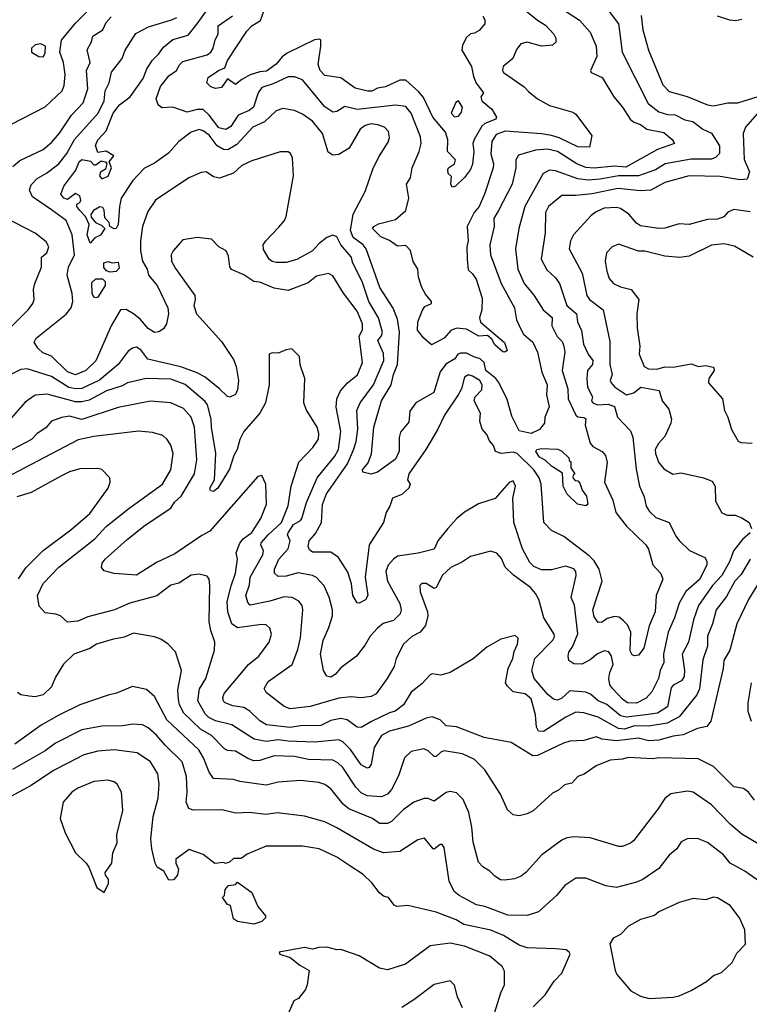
# Model space of a CAD drawing. Extents: x 1793424 to 1900092, y 321114 to 470632.
# Tile 262 of 292: x 1852409 to 1856012, y 456348 to 461206. Entities that reach past the tile are written whole.
import ezdxf

# ---------------------------------------------------------------- set-up
doc = ezdxf.new("R2010")
doc.units = 0

msp = doc.modelspace()

# ---------------------------------------------------------------- linework, layer by layer
at = {"layer": '0CON05XD'}
for points in [[(1854804.6, 461334.6), (1854965, 461202.9), (1855005, 461179.2), (1855046, 461135), (1855056, 461115), (1855056.2, 461095), (1855039.3, 461080.7), (1854985, 461076), (1854915, 461094.2), (1854882.7, 461087.3), (1854861.7, 461058.3), (1854843.8, 461015), (1854796.7, 460975), (1854793.3, 460955), (1854797.5, 460945), (1854900, 460875), (1854920.8, 460850.8), (1854966.1, 460816.1), (1855025, 460783.1), (1855139.7, 460749.7), (1855155, 460740), (1855178, 460708), (1855233.3, 460635), (1855222.5, 460577.5), (1855165, 460579.2), (1855072.9, 460622.9), (1855035, 460634.1), (1854985, 460643.1), (1854805.3, 460655.3), (1854761.1, 460638.9), (1854739.4, 460605), (1854735.6, 460544.4), (1854747.7, 460495), (1854746.4, 460475), (1854704.4, 460345), (1854677.1, 460285), (1854653.1, 460255), (1854617.5, 460185), (1854622.9, 460115), (1854616.9, 460085), (1854618, 460025), (1854622.5, 459972.5), (1854645, 459952), (1854662.2, 459925), (1854692.7, 459832.7), (1854690, 459775), (1854678.9, 459735), (1854683.5, 459713.5), (1854802.9, 459612.9), (1854815.8, 459574.2), (1854805, 459566), (1854795, 459568), (1854755, 459602.5), (1854739.6, 459629.6), (1854718.5, 459648.5), (1854676.7, 459645), (1854615, 459678.8), (1854566.1, 459683.9), (1854538.3, 459671.7), (1854504, 459635), (1854441.7, 459601.7), (1854404.6, 459634.6), (1854373.6, 459673.6), (1854375.4, 459715), (1854396.9, 459773.1), (1854409.5, 459790.5), (1854442, 459805), (1854442.9, 459815), (1854412, 459852), (1854394.4, 459885), (1854377.5, 459935), (1854374, 459975), (1854352.3, 460012.3), (1854337.7, 460067.7), (1854315, 460092.5), (1854275, 460088.8), (1854235, 460115.7), (1854191.2, 460135), (1854151.2, 460175), (1854156.7, 460185), (1854181.2, 460198.8), (1854265, 460220), (1854316.2, 460265), (1854330, 460325), (1854319.2, 460395), (1854338, 460425), (1854346.9, 460475), (1854381.9, 460555), (1854390.6, 460595), (1854388, 460628), (1854341.9, 460745), (1854315, 460778), (1854265, 460784.3), (1854075, 460762.1), (1854015, 460777.1), (1853975, 460752.9), (1853955, 460748.9), (1853916, 460776), (1853805, 460909.2), (1853765, 460924), (1853735, 460924), (1853660.8, 460889.2), (1853605, 460871.1), (1853586.7, 460845), (1853563.1, 460775), (1853541.9, 460758.1), (1853488.1, 460735), (1853451.2, 460678.8), (1853426.2, 460663.8), (1853392.8, 460672.8), (1853345, 460735.5), (1853315, 460763.5), (1853285, 460763.5), (1853235, 460749.2), (1853165, 460773.8), (1853110.7, 460770.7), (1853093.1, 460785), (1853082.2, 460815), (1853103.9, 460876.1), (1853145, 460928.1), (1853182.2, 460955), (1853197.3, 460982.7), (1853215, 461000), (1853335, 461032.5), (1853353.1, 461045), (1853364.6, 461065.4), (1853373.5, 461106.5), (1853389.4, 461135), (1853388.6, 461175), (1853460, 461225)], [(1851925, 459930), (1851965, 459933.3), (1851995, 459943.3), (1852026.7, 459965), (1852089.2, 460045), (1852097.5, 460075), (1852100, 460125), (1852115.8, 460165), (1852137.3, 460352.7), (1852152.5, 460405), (1852205, 460520), (1852245.7, 460584.3), (1852288.8, 460635), (1852365, 460688.8), (1852535, 460776), (1852618.6, 460855), (1852628.3, 460881.7), (1852633.6, 460935), (1852625.6, 460995), (1852607.1, 461045), (1852614.6, 461105), (1852685, 461188.5), (1852792, 461298)], [(1855075, 461268), (1855173.4, 461203.4), (1855226, 461145), (1855255.6, 461075.6), (1855258.6, 461025), (1855227.5, 460955), (1855230, 460945), (1855285, 460920), (1855342.5, 460825), (1855385.8, 460775), (1855422.5, 460715), (1855440.8, 460700.8), (1855475, 460688.9), (1855505.5, 460665.5), (1855589.3, 460649.3), (1855631.2, 460615), (1855642.5, 460595), (1855558.8, 460565), (1855401.8, 460478.2), (1855345, 460482.8), (1855245, 460473.3), (1855205, 460476.1), (1855159.4, 460495), (1855065, 460555.5), (1855015, 460567.7), (1854955, 460561.8), (1854872.3, 460537.7), (1854858, 460515), (1854858.6, 460475), (1854840, 460395), (1854773.5, 460265), (1854750.5, 460225), (1854751.9, 460185), (1854729.4, 460095), (1854732.9, 460045), (1854786.4, 459905), (1854851.4, 459785), (1854862.5, 459725), (1854884.4, 459675), (1854895.8, 459655), (1854941.8, 459615), (1854966.2, 459566.2), (1854986.4, 459466.4), (1855012.9, 459405), (1855009.6, 459355), (1855023.4, 459296.6), (1855001.2, 459245), (1855000.8, 459215), (1854975.4, 459184.6), (1854934.2, 459164.2), (1854875, 459178.1), (1854839.3, 459249.3), (1854815, 459332.5), (1854775.3, 459415.3), (1854760, 459435), (1854710.6, 459475), (1854702.5, 459515), (1854681.9, 459531.9), (1854652, 459542), (1854615, 459560), (1854585, 459560.6), (1854572.5, 459555), (1854557.6, 459532.4), (1854513.3, 459506.7), (1854485, 459468.8), (1854454, 459366), (1854365, 459316.4), (1854335.7, 459275), (1854330.3, 459219.7), (1854288.7, 459171.3), (1854281.9, 459145), (1854282.1, 459077.9), (1854265, 459038), (1854175, 458973.8), (1854145, 458963.8), (1854103.8, 458973.8), (1854101.2, 458985), (1854129.6, 459020.4), (1854146.5, 459063.5), (1854157.1, 459195), (1854195.5, 459325), (1854243.5, 459405), (1854254.6, 459455), (1854274.5, 459504.5), (1854284.6, 459665), (1854275, 459728.8), (1854252.2, 459782.2), (1854187.5, 459885), (1854119.5, 460075), (1854105.3, 460095.3), (1854055, 460130.5), (1854042.9, 460165), (1854055, 460246.2), (1854115, 460357.5), (1854152.1, 460467.9), (1854181.5, 460528.5), (1854227.9, 460602.1), (1854234, 460625), (1854230, 460655), (1854210, 460675), (1854177.8, 460687.8), (1854145, 460691.5), (1854115, 460684.4), (1854090.6, 460665), (1854035, 460572.5), (1853985, 460540), (1853955, 460536.7), (1853931.7, 460551.7), (1853904.2, 460645), (1853854.2, 460705), (1853805, 460739.2), (1853765, 460757.5), (1853708.3, 460768.3), (1853675, 460756), (1853617.8, 460702.2), (1853560, 460675), (1853480.7, 460589.3), (1853436.2, 460563.8), (1853415, 460565.5), (1853383.6, 460583.6), (1853345, 460635.6), (1853315, 460658.1), (1853295, 460664.3), (1853255, 460651.4), (1853195, 460604.2), (1853143.4, 460546.6), (1853075, 460498.8), (1853025, 460473.8), (1852967.2, 460412.8), (1852910, 460325), (1852900.8, 460285), (1852895.4, 460194.6), (1852885, 460175.8), (1852875, 460174.5), (1852853.3, 460185), (1852850, 460205), (1852828.3, 460228.3), (1852826, 460266), (1852819.3, 460279.3), (1852805, 460283.3), (1852773.3, 460265), (1852760, 460245), (1852761.2, 460231.2), (1852782.5, 460205), (1852815, 460190), (1852828.8, 460175), (1852807, 460143), (1852779.7, 460130.3), (1852757, 460103), (1852741.5, 460145), (1852751.2, 460195), (1852734.1, 460234.1), (1852705, 460264.2), (1852690, 460285), (1852690, 460295), (1852705, 460303.8), (1852710, 460315), (1852705, 460336.7), (1852685, 460348), (1852645, 460318.8), (1852626.7, 460325), (1852612.5, 460345), (1852626.2, 460385), (1852686.5, 460463.5), (1852702.9, 460505), (1852715, 460516), (1852757.7, 460507.7), (1852775, 460490), (1852785, 460490), (1852811.2, 460508.8), (1852832.5, 460505), (1852838.8, 460495), (1852831.7, 460468.3), (1852807, 460453), (1852802.5, 460435), (1852815, 460420), (1852845.4, 460434.6), (1852862.5, 460475), (1852850, 460505), (1852873.3, 460535), (1852835, 460556.7), (1852795, 460550), (1852783.8, 460585), (1852795, 460613.3), (1852835, 460656.7), (1852870.4, 460745), (1852901.1, 460785), (1852954.3, 460825), (1853018.1, 460915), (1853036.4, 460963.6), (1853063.7, 461006.3), (1853094.5, 461035.5), (1853119.4, 461070.6), (1853165, 461107.8), (1853240.5, 461129.5), (1853284.7, 461185.3), (1853335, 461254)], [(1854695, 461223.3), (1854706.2, 461205), (1854706, 461185), (1854677, 461153), (1854655, 461138.8), (1854635, 461136.2), (1854615, 461118.8), (1854595, 461080), (1854591.9, 461055), (1854640, 460975), (1854649.1, 460925), (1854663.1, 460893.1), (1854698.8, 460845), (1854686, 460825), (1854690, 460805), (1854740.8, 460765), (1854763.8, 460725), (1854760, 460715), (1854706.3, 460693.7), (1854690.1, 460679.9), (1854652.5, 460615), (1854646.9, 460595), (1854651.4, 460555), (1854645, 460492.5), (1854635, 460466.7), (1854605, 460427.5), (1854560, 460385), (1854545, 460380), (1854537.5, 460395), (1854541.7, 460431.7), (1854525, 460447.5), (1854522, 460465), (1854526.7, 460475), (1854556, 460495), (1854560.8, 460515), (1854521.2, 460555), (1854523, 460613), (1854511.7, 460651.7), (1854448.8, 460725), (1854402.4, 460822.4), (1854379.8, 460849.8), (1854315, 460907.1), (1854285, 460907.1), (1854215, 460874.4), (1854175, 460867.5), (1854146.8, 460853.2), (1854127, 460853), (1854065, 460868.5), (1853995, 460918.6), (1853915, 460930), (1853893.1, 460955), (1853883.3, 460985), (1853895.8, 461075.8), (1853896.2, 461105), (1853890, 461110), (1853865, 461105.8), (1853728.8, 461041.2), (1853705, 461023.1), (1853675, 460985.6), (1853628.1, 460951.9), (1853595, 460949.1), (1853546.1, 460933.9), (1853505, 460911.4), (1853475, 460886.2), (1853435, 460913.8), (1853405, 460871.2), (1853375, 460866), (1853352.5, 460875), (1853333.3, 460895), (1853339.3, 460920.7), (1853390, 460955), (1853421.7, 460968.3), (1853435.6, 461005), (1853530.9, 461149.1), (1853554.7, 461175.3), (1853598.2, 461201.8), (1853615, 461247.1)], [(1855308.8, 461258.8), (1855365, 461186.2), (1855370.9, 461149.1), (1855384.4, 461045), (1855512.1, 460792.1), (1855565, 460751.9), (1855608.1, 460738.1), (1855645.9, 460735.9), (1855692.4, 460712.4), (1855733.3, 460703.3), (1855782, 460665), (1855825, 460645.6), (1855865, 460583.3), (1855863.6, 460546.4), (1855845, 460525.7), (1855825, 460518.2), (1855725, 460517.2), (1855595.8, 460494.2), (1855547.5, 460465), (1855465, 460434.7), (1855365, 460435.8), (1855275, 460418.4), (1855215, 460414.1), (1855165, 460420.4), (1855055, 460459.5), (1855025, 460463.1), (1854993.8, 460446.2), (1854902.5, 460285), (1854873.1, 460175), (1854857.5, 460075), (1854868.1, 459975), (1854900, 459905), (1854947.2, 459847.2), (1854993.1, 459775), (1855037.2, 459737.2), (1855035.6, 459695), (1855062.9, 459642.9), (1855087.4, 459617.4), (1855096.2, 459595), (1855100, 459565), (1855086.9, 459475), (1855115.5, 459385), (1855116.9, 459335), (1855154.7, 459254.7), (1855165, 459246.7), (1855195, 459244), (1855205, 459236.7), (1855200.8, 459205), (1855226.1, 459116.1), (1855239.5, 459099.5), (1855285, 459076.2), (1855300.8, 459055), (1855309.5, 459020.5), (1855295.7, 458925), (1855337.1, 458835), (1855353.1, 458775), (1855405, 458707.5), (1855500.8, 458615), (1855513.2, 458593.2), (1855535.7, 458515.7), (1855575, 458473.3), (1855584, 458445), (1855551.4, 458365), (1855546.9, 458285), (1855517.1, 458215), (1855490.8, 458105), (1855465, 458070), (1855445, 458066.7), (1855432.3, 458072.3), (1855422.7, 458092.7), (1855425.7, 458185), (1855409.7, 458219.7), (1855390.9, 458240.9), (1855368.1, 458258.1), (1855345, 458262), (1855308.8, 458251.2), (1855285, 458234), (1855265, 458232), (1855245, 458260), (1855239.4, 458295), (1855285.5, 458435), (1855270.4, 458495), (1855245.9, 458535.9), (1855220.7, 458560.7), (1855095, 458655.6), (1855035, 458686.2), (1854996.2, 458725), (1854984.4, 458914.4), (1854973.5, 458945), (1854947.5, 458985), (1854865, 459066.2), (1854845, 459072.7), (1854786.4, 459066.4), (1854757.5, 459075), (1854748.1, 459105), (1854727.8, 459127.8), (1854715, 459159.5), (1854692.1, 459185), (1854680.5, 459225), (1854683.8, 459263.8), (1854652.5, 459325), (1854657.5, 459345), (1854690.6, 459379.4), (1854691.8, 459405), (1854681.1, 459425), (1854645, 459446.7), (1854625, 459453.8), (1854605, 459442.5), (1854590, 459385), (1854574.2, 459355.8), (1854506.7, 459255), (1854473.8, 459185), (1854413.8, 459085), (1854330, 458965), (1854323.3, 458935), (1854336.2, 458915), (1854330.8, 458895), (1854296.2, 458863.8), (1854248.8, 458845), (1854236.2, 458805), (1854218.8, 458775), (1854205.6, 458724.4), (1854134.5, 458615.5), (1854114.2, 458455), (1854127.5, 458365), (1854115.5, 458344.5), (1854085, 458328), (1854075, 458328.8), (1854054.4, 458365), (1854047.7, 458422.3), (1854029.8, 458479.8), (1853982.1, 458552.1), (1853945, 458578.1), (1853855, 458579.2), (1853839.7, 458589.7), (1853833, 458607), (1853837.5, 458635), (1853869.7, 458670.3), (1853898.6, 458725), (1853904.5, 458814.5), (1853922.9, 458867.1), (1854027.1, 459015), (1854056.5, 459083.5), (1854070.8, 459125), (1854079.2, 459185), (1854072.7, 459277.3), (1854089.4, 459315), (1854155.8, 459404.3), (1854206.2, 459525), (1854205, 459558.8), (1854176.9, 459623.1), (1854194.6, 459645.4), (1854200, 459665), (1854180, 459735), (1854132.1, 459815), (1854099.1, 459915), (1854054, 460004), (1854045, 460036), (1853994.4, 460095), (1853974, 460135), (1853955, 460142.9), (1853925, 460130.8), (1853887.8, 460102.2), (1853855, 460065.8), (1853776.6, 460023.4), (1853725, 460007.5), (1853675, 460007.5), (1853655, 460012.5), (1853640, 460025), (1853612.3, 460072.3), (1853611.2, 460095), (1853623.3, 460115), (1853688, 460182)], [(1852375, 460482), (1852409.1, 460510.9), (1852524.4, 460565.6), (1852565, 460600), (1852604.6, 460645.4), (1852664.7, 460735.3), (1852722.9, 460795), (1852744.5, 460865), (1852738.1, 460955), (1852756.7, 460995), (1852742.3, 461057.7), (1852763.9, 461096.1), (1852770, 461125), (1852820, 461155), (1852835, 461191.2), (1852860.3, 461219.7)], [(1853688, 460182), (1853715.6, 460215), (1853724.4, 460235), (1853761.4, 460435), (1853756.2, 460525), (1853746.4, 460546.4), (1853735, 460553.3), (1853695, 460553.3), (1853555, 460510), (1853505, 460486), (1853465, 460448.8), (1853395, 460423.3), (1853365, 460430), (1853330, 460455), (1853305, 460451.2), (1853243.3, 460425), (1853080, 460315), (1853041.1, 460258.9), (1853014.4, 460185), (1853004.4, 460115), (1853005.5, 460065), (1853015.6, 460015), (1853037.5, 459975), (1853045.5, 459945), (1853087.5, 459895), (1853140.6, 459785), (1853142.9, 459755), (1853134.4, 459705.6), (1853119.4, 459680.6), (1853095, 459665.8), (1853075, 459662.9), (1853042.8, 459682.8), (1853005, 459727.3), (1852971.4, 459755), (1852935, 459775.7), (1852906.7, 459775), (1852860, 459695), (1852785, 459522), (1852734.7, 459475.3), (1852685, 459453.8), (1852645, 459469.1), (1852565, 459545.8), (1852523, 459563), (1852497.5, 459585), (1852480, 459615), (1852490.8, 459635), (1852637.6, 459752.4), (1852663.3, 459785), (1852671.1, 459815), (1852667.5, 459855), (1852642.7, 459945), (1852648.9, 459985), (1852678.5, 460045), (1852668.5, 460145), (1852638.6, 460215), (1852565, 460267.9), (1852471.4, 460331.4), (1852457.1, 460365), (1852465, 460391.2), (1852495, 460422.9), (1852541.7, 460448.3), (1852602.2, 460495), (1852641.5, 460545), (1852679.1, 460615), (1852796.8, 460745), (1852826.5, 460805), (1852831.5, 460855), (1852850.5, 460895), (1852862.8, 460947.2), (1852914, 461015), (1852930, 461055), (1852981.7, 461138.3), (1853045, 461171.1), (1853158.8, 461205), (1853185, 461217.1)], [(1855477, 461227), (1855485.7, 461155), (1855505.7, 461085), (1855512.9, 461055), (1855583.7, 460883.7), (1855615, 460851.9), (1855705, 460827.1), (1855805, 460785.8), (1855835, 460781.4), (1855905, 460796), (1855955, 460796.2), (1856055, 460826.2)], [(1855975, 461206.7), (1855945, 461200), (1855915, 461203.3), (1855855, 461222.5)], [(1852525, 461023.3), (1852535, 461040), (1852536.2, 461075), (1852513, 461087), (1852485, 461082.5), (1852467.5, 461065), (1852467.5, 461045), (1852503.6, 461023.6), (1852525, 461023.3)], [(1854555, 460727.1), (1854575, 460729.2), (1854589.8, 460750.2), (1854595.6, 460775), (1854575, 460806.2), (1854562.6, 460797.4), (1854540, 460745), (1854555, 460727.1)], [(1856062.5, 460755), (1855993.3, 460675), (1855981.2, 460645), (1855986.4, 460516.4), (1856012, 460455), (1856000.7, 460419.3), (1855964.1, 460415.9), (1855867.4, 460432.6), (1855714.4, 460435.6), (1855595, 460401.9), (1855524.5, 460365.5), (1855475, 460361.5), (1855362.7, 460372.7), (1855235, 460346.2), (1855155, 460338.2), (1855085, 460339.2), (1855020, 460285), (1855004.4, 460255), (1855003.1, 460155), (1854984.3, 460025), (1855012.1, 459972.1), (1855055, 459932), (1855074.3, 459905), (1855110, 459795), (1855157.5, 459755), (1855162.9, 459715), (1855183, 459673), (1855193.5, 459605), (1855215.6, 459555), (1855238, 459525), (1855237.3, 459505), (1855212.2, 459475), (1855209.5, 459435), (1855212.2, 459392.2), (1855236.7, 459345), (1855232, 459325), (1855238, 459315), (1855262.5, 459305), (1855315, 459309.4), (1855345, 459297.5), (1855360.8, 459245), (1855425, 459176.7), (1855437, 459147), (1855452.3, 458987.7), (1855469.2, 458905), (1855492.1, 458852.1), (1855502.9, 458805), (1855518.7, 458778.7), (1855550.5, 458750.5), (1855615.5, 458725.5), (1855647.9, 458657.9), (1855665, 458636.2), (1855716.8, 458586.8), (1855792.5, 458552.5), (1855802.5, 458535), (1855801.9, 458515), (1855765, 458444.2), (1855697.3, 458385), (1855665, 458328), (1855642.9, 458255), (1855611.4, 458185), (1855587.3, 458075), (1855589.5, 458035), (1855571.5, 457995), (1855562.7, 457955), (1855529.5, 457890.5), (1855501.4, 457858.6), (1855455, 457834.6), (1855410, 457835), (1855385, 457852.9), (1855337.1, 457905), (1855322.5, 457925), (1855318.6, 457955), (1855322.5, 457985), (1855338.6, 458025), (1855330.9, 458065), (1855317.9, 458087.9), (1855295, 458091.5), (1855262.1, 458077.9), (1855225, 458046.9), (1855185, 458025.7), (1855145, 458027.5), (1855120, 458045), (1855116.2, 458065), (1855120.8, 458085), (1855138.5, 458111.5), (1855164.7, 458175.3), (1855147.7, 458317.7), (1855131.2, 458355), (1855155.8, 458464.2), (1855154.1, 458484.1), (1855145, 458496.2), (1855105, 458510), (1855035, 458491.4), (1854985, 458491.9), (1854947.4, 458507.4), (1854927.4, 458527.4), (1854891.5, 458595), (1854848.6, 458725), (1854843.8, 458845), (1854856.2, 458905), (1854845, 458930), (1854825, 458922.5), (1854756.1, 458843.9), (1854675, 458816.7), (1854605, 458776.2), (1854566.7, 458745), (1854523.3, 458695), (1854474.2, 458635), (1854455, 458593.3), (1854375.9, 458574.1), (1854275, 458559.2), (1854254, 458545), (1854228, 458515), (1854217, 458483), (1854225.5, 458435.5), (1854285.6, 458325), (1854292.5, 458295), (1854288, 458275), (1854255, 458242.5), (1854203.7, 458226.3), (1854175, 458204.3), (1854140, 458165), (1854115, 458121.2), (1854071.2, 458065), (1853995, 458008.8), (1853966, 457975), (1853945, 457962.5), (1853925, 457966.7), (1853908.8, 457995), (1853894.5, 458075), (1853906.4, 458143.6), (1853935, 458206.7), (1853952.9, 458265), (1853952.9, 458295), (1853937.4, 458357.4), (1853912.6, 458412.6), (1853875, 458454), (1853855, 458464.2), (1853783.2, 458476.8), (1853725, 458460.5), (1853685, 458458), (1853666.2, 458475), (1853667.5, 458495), (1853688.9, 458545), (1853733.6, 458595), (1853744.3, 458635), (1853730.8, 458665), (1853734.4, 458675), (1853760.4, 458715), (1853795, 458734.6), (1853802.3, 458745), (1853825.3, 458824.7), (1853877.8, 458945), (1853965, 459053.1), (1853983.6, 459085), (1853993.7, 459173.7), (1853972.1, 459295), (1853975.5, 459335), (1853993.1, 459375), (1854027.1, 459415), (1854076.9, 459453.1), (1854101.4, 459515), (1854084.4, 459645), (1854101.9, 459675), (1854101.1, 459705), (1854075, 459768), (1854006.8, 459856.8), (1853955, 459942.5), (1853933.6, 459953.6), (1853875, 459940), (1853832.4, 459907.6), (1853735, 459870), (1853665, 459881.4), (1853595, 459911.4), (1853565, 459914), (1853515, 459947.5), (1853455, 459973.8), (1853445.9, 459985.9), (1853439.2, 460039.2), (1853427.5, 460065), (1853392.5, 460085), (1853355, 460123.3), (1853285, 460132), (1853215, 460120), (1853166.2, 460065), (1853156.2, 460045), (1853158.8, 460015), (1853178.3, 459978.3), (1853272.9, 459845), (1853275.6, 459825), (1853268.6, 459795), (1853282, 459755), (1853405, 459618.8), (1853465, 459528.8), (1853476.9, 459495), (1853489.2, 459425), (1853485, 459380), (1853475, 459357.5), (1853446.4, 459343.6), (1853435, 459346.7), (1853394.5, 459384.5), (1853325, 459442.9), (1853285, 459464.4), (1853205, 459493.2), (1853041.7, 459531.7), (1853007.6, 459577.6), (1852985, 459590), (1852965, 459586), (1852945, 459570), (1852895.4, 459504.6), (1852803.2, 459426.8), (1852715, 459386), (1852685.3, 459384.7), (1852651.7, 459391.7), (1852565, 459446.2), (1852445, 459483.3), (1852415, 459479.4), (1852345, 459446.2)], [(1856015, 460258.6), (1855935, 460270), (1855905, 460256.7), (1855885, 460233.8), (1855855, 460221.2), (1855805, 460220.8), (1855715, 460196), (1855665, 460198.8), (1855595, 460178), (1855565, 460175.7), (1855475, 460188.6), (1855455, 460202.5), (1855417.2, 460247.2), (1855375, 460274.3), (1855355, 460280), (1855295, 460276.7), (1855255, 460258.6), (1855230.7, 460239.3), (1855144, 460145), (1855128, 460115), (1855122.5, 460075), (1855185.6, 459955), (1855208.6, 459845), (1855222.5, 459825), (1855289.2, 459775), (1855322.3, 459617.7), (1855323.2, 459505), (1855334.5, 459455.5), (1855324.3, 459425), (1855329.2, 459415), (1855345.8, 459395), (1855405, 459354.6), (1855440.8, 459365), (1855476.4, 459393.6), (1855567.1, 459377.1), (1855581.2, 459325), (1855614.3, 459284.3), (1855626.7, 459235), (1855624.5, 459215.5), (1855595, 459148.8), (1855563.1, 459115), (1855547.1, 459085), (1855547.5, 459065), (1855562.6, 459022.6), (1855589.7, 458989.7), (1855634.3, 458964.3), (1855675, 458970), (1855785, 458946), (1855828.8, 458928.8), (1855843.6, 458903.6), (1855845, 458830), (1855875, 458772.5), (1855901.7, 458761.7), (1855941.2, 458761.2), (1855975, 458748), (1856010.8, 458725), (1856023.1, 458695)], [(1852362.6, 459687.4), (1852451.2, 459775), (1852473.3, 459805), (1852480, 459825), (1852476.7, 459875), (1852483.8, 459905), (1852516, 459985), (1852516.2, 460033.8), (1852542.5, 460055), (1852552.5, 460085), (1852539.3, 460109.3), (1852485, 460152.5), (1852335, 460230)], [(1856030, 460035), (1855937.7, 460087.7), (1855885, 460100), (1855825, 460092.9), (1855715, 460039.2), (1855668.1, 460031.9), (1855595, 460040), (1855495, 460064), (1855465, 460064.2), (1855365, 460098), (1855334.2, 460085.8), (1855306.2, 460055), (1855300, 460015), (1855307.8, 459965), (1855319.1, 459929.1), (1855341.2, 459905), (1855375, 459887.5), (1855427.5, 459875), (1855466, 459825), (1855456.9, 459755), (1855458.1, 459685), (1855470.8, 459595), (1855467.1, 459555), (1855492.5, 459495), (1855514.1, 459484.1), (1855555, 459482), (1855595, 459494), (1855635, 459491.2), (1855725, 459508.8), (1855760, 459495), (1855795, 459500), (1855835, 459491.2), (1855837.5, 459475), (1855811.2, 459435), (1855810, 459415), (1855878.8, 459335), (1855888.3, 459278.3), (1855906.2, 459245), (1855924, 459184), (1855955.9, 459125.9), (1855969.3, 459119.3), (1856025, 459116.9)], [(1852855, 459960), (1852837, 459967), (1852823.6, 459983.6), (1852823.9, 460006.1), (1852845, 460013.3), (1852865, 460006.7), (1852895, 460010), (1852899.3, 459980.7), (1852885, 459963.3), (1852855, 459960)], [(1852785, 459833.3), (1852775, 459837.5), (1852766.2, 459855), (1852765, 459910), (1852785, 459926.7), (1852817, 459927), (1852830, 459915), (1852830, 459895), (1852795, 459837.5), (1852785, 459833.3)], [(1855512.5, 457777.5), (1855405, 457764.7), (1855375, 457771.1), (1855307.3, 457827.3), (1855265, 457844.6), (1855228.1, 457878.1), (1855205, 457888.2), (1855125, 457894.2), (1855085, 457858.6), (1855065, 457848.6), (1855045, 457854.2), (1855016.7, 457876.7), (1854949.5, 457955), (1854937.8, 457995), (1854953.1, 458055), (1855042, 458145), (1855049.4, 458160.6), (1855047.1, 458175), (1854997.1, 458255), (1854972.5, 458345), (1854955.7, 458375), (1854930.8, 458405), (1854847.5, 458465), (1854806, 458505), (1854787.6, 458547.6), (1854765, 458574), (1854733.9, 458583.9), (1854635, 458557.5), (1854595, 458530.8), (1854536.8, 458503.2), (1854496, 458465), (1854465, 458403.8), (1854455, 458398.8), (1854415, 458424), (1854395, 458423.8), (1854383.8, 458415), (1854386.4, 458383.6), (1854423.1, 458285), (1854424.4, 458265), (1854413.1, 458216.9), (1854386.2, 458183.8), (1854345, 458162), (1854304.6, 458125.4), (1854267.5, 458055), (1854258, 458015), (1854222.9, 457955), (1854169.7, 457880.3), (1854145, 457866.2), (1854095, 457860.8), (1854045.6, 457865.6), (1853985, 457858.2), (1853842.8, 457817.2), (1853745, 457805.6), (1853715, 457817.5), (1853626.1, 457886.1), (1853616.4, 457906.4), (1853635, 457941.2), (1853753.8, 458025), (1853781.9, 458098.1), (1853795.7, 458155.7), (1853807.5, 458295), (1853803.8, 458315), (1853787.3, 458337.3), (1853754.4, 458354.4), (1853715, 458358.5), (1853643.7, 458336.3), (1853547.1, 458317.1), (1853535, 458330), (1853525.6, 458365), (1853542.7, 458417.3), (1853547.5, 458455), (1853609.5, 458565), (1853612.9, 458585), (1853599.5, 458615), (1853601.8, 458625), (1853634.8, 458665.1), (1853700.9, 458725), (1853735, 458806.7), (1853749.5, 458905), (1853786.9, 459023.1), (1853856.7, 459095), (1853884, 459136), (1853885.8, 459165), (1853878, 459195), (1853823, 459283), (1853812.5, 459315), (1853816.7, 459435), (1853793.3, 459503.3), (1853790, 459545), (1853751.7, 459581.7), (1853725, 459577.5), (1853685, 459560), (1853655, 459562.5), (1853640, 459555), (1853640, 459405), (1853622.5, 459315), (1853594, 459265), (1853515, 459173.8), (1853495.6, 459135), (1853483.3, 459085), (1853466.9, 459055), (1853445, 458988.8), (1853387.5, 458895), (1853365, 458878), (1853351.4, 458881.4), (1853348, 458895), (1853370.8, 458935), (1853377.8, 459065), (1853355.5, 459195), (1853354.5, 459235), (1853336.2, 459305), (1853325, 459322.9), (1853225.3, 459405.3), (1853155, 459432.9), (1853033.8, 459436.2), (1852940.8, 459415), (1852915, 459400), (1852838, 459375), (1852751.9, 459328.1), (1852715, 459320.7), (1852685, 459321.2), (1852545, 459358.6), (1852485, 459354), (1852435, 459318.8), (1852355, 459226)], [(1854235.5, 457785.5), (1854145.9, 457744.1), (1854095, 457713.1), (1854075, 457715.7), (1854025, 457751.1), (1853995, 457757.5), (1853945, 457748.2), (1853895, 457723.1), (1853795, 457721.8), (1853745, 457713.9), (1853627.2, 457727.2), (1853595, 457747.1), (1853545.8, 457795), (1853515, 457813.3), (1853461.2, 457821.2), (1853423.3, 457835), (1853414.4, 457844.4), (1853411.7, 457861.7), (1853417.9, 457882.1), (1853539.2, 458025), (1853589.2, 458065), (1853640.8, 458135), (1853652, 458175), (1853644.2, 458204.2), (1853625, 458220.8), (1853602.7, 458222.7), (1853485, 458206.2), (1853455.5, 458225), (1853436.9, 458285), (1853433.5, 458335), (1853452.7, 458412.7), (1853473.5, 458475), (1853484.4, 458544.4), (1853478.1, 458575), (1853495, 458624), (1853511.4, 458645), (1853555, 458676), (1853598.9, 458745), (1853627.1, 458815), (1853623.8, 458915), (1853605, 458957.5), (1853585, 458952.5), (1853347.9, 458682.1), (1853308.3, 458661.7), (1853175, 458570), (1853085, 458527.1), (1852985, 458466), (1852875, 458473.3), (1852825, 458487.5), (1852813, 458503), (1852816.7, 458525), (1852831.2, 458545), (1852939.4, 458640.6), (1853028.3, 458711.7), (1853155, 458796), (1853172.9, 458825), (1853205.6, 458855), (1853271.5, 458965), (1853283.6, 459035), (1853271.8, 459195), (1853255.4, 459245.4), (1853218, 459288), (1853155, 459315.6), (1853055, 459324.3), (1852895, 459291.9), (1852715, 459233.8), (1852655, 459249.4), (1852615, 459243.1), (1852565, 459225.8), (1852537.6, 459192.4), (1852495, 459164.2), (1852466.2, 459135), (1852341.8, 459068.2)], [(1852587, 458273), (1852535, 458280), (1852505, 458312.5), (1852496, 458365), (1852524.2, 458425), (1852601.4, 458505), (1852779.2, 458645), (1852835.8, 458705), (1852947.5, 458795), (1853113.8, 458915), (1853154.4, 458985.6), (1853165.7, 459065), (1853155, 459107.5), (1853136.7, 459135), (1853115, 459153.8), (1853065, 459168.8), (1852995.6, 459175.6), (1852775, 459149.2), (1852697.1, 459132.9), (1852562.3, 459062.3), (1852368.9, 458961.1)], [(1855205, 458806.7), (1855162.5, 458815), (1855112.5, 458865), (1855092.5, 458905), (1855088.3, 458968.3), (1855035, 459002.5), (1855003, 459033), (1854975, 459047.5), (1854957.5, 459075), (1854962.5, 459085), (1854985, 459090), (1855066.4, 459086.4), (1855085, 459077.5), (1855120, 459045), (1855121.7, 459031.7), (1855130, 459025), (1855130, 458995), (1855150, 458965), (1855141.7, 458958.3), (1855140, 458945), (1855151.7, 458931.7), (1855165, 458930), (1855175, 458920), (1855186.7, 458885), (1855207.5, 458855), (1855213.6, 458816.4), (1855205, 458806.7)], [(1852402.4, 458447.6), (1852439.1, 458500.9), (1852525, 458587.1), (1852661.1, 458688.9), (1852755, 458769.4), (1852846, 458895), (1852856.2, 458925), (1852853.3, 458945), (1852815, 458986.2), (1852795, 458991.2), (1852705, 458990), (1852655, 458975.7), (1852614.6, 458955.4), (1852465, 458873.1), (1852395, 458852.2)], [(1856016, 458674), (1855978.2, 458641.8), (1855933.8, 458585), (1855915.5, 458535), (1855875, 458463.1), (1855829.5, 458415), (1855761.1, 458315), (1855736.7, 458245), (1855710.5, 458135), (1855680.4, 458075), (1855692.1, 457995), (1855690.5, 457965), (1855676.2, 457943.8), (1855635, 457921.9), (1855625, 457909.2), (1855607.8, 457815), (1855558, 457785), (1855512.5, 457777.5)], [(1856015, 458544.2), (1855971.2, 458468.8), (1855940, 458435), (1855899.5, 458360.5), (1855847.8, 458295), (1855830, 458225), (1855805.5, 458165), (1855804.6, 458115), (1855781.9, 458048.1), (1855765.5, 457905), (1855751.9, 457875), (1855664.3, 457765.7), (1855605.2, 457734.8), (1855515, 457721.2), (1855445, 457721.8), (1855395, 457706.2), (1855365, 457709.1), (1855265, 457764.4), (1855195, 457785.7), (1855155, 457790), (1855105, 457765.6), (1854995, 457694.3), (1854970, 457695), (1854960, 457715), (1854956.4, 457776.4), (1854934.4, 457855), (1854905, 457880), (1854845, 457890), (1854817.3, 457917.3), (1854808.1, 457935), (1854820.6, 458005), (1854844.4, 458055), (1854850.7, 458089.3), (1854866.2, 458125), (1854870, 458155), (1854855, 458167.5), (1854785, 458150), (1854715, 458110.8), (1854647.2, 458052.8), (1854535, 457986), (1854487.7, 457972.3), (1854445, 457978.8), (1854435, 457973.8), (1854395, 457930), (1854341.7, 457888.3), (1854304.2, 457825), (1854262, 457795), (1854235.5, 457785.5)], [(1856067, 458443), (1856007.5, 458345), (1855950.6, 458225), (1855915.8, 458095), (1855886, 458045), (1855881.9, 458005), (1855822, 457745), (1855801.2, 457718.8), (1855755, 457709.4), (1855685, 457677.5), (1855635, 457671.5), (1855565, 457650.7), (1855515, 457647.9), (1855465, 457661.5), (1855355, 457648.5), (1855285, 457655.6), (1855255, 457667.3), (1855195, 457649.5), (1855125.7, 457645.7), (1855093.2, 457636.8), (1854965, 457575.6), (1854943.3, 457573.3), (1854835, 457639.2), (1854702.5, 457665), (1854565, 457716.9), (1854515, 457722), (1854485, 457752), (1854445, 457766), (1854415, 457759.2), (1854328.8, 457721.2), (1854235, 457695.5), (1854195.8, 457675), (1854159.4, 457615), (1854145, 457532.5), (1854135, 457516.7), (1854125, 457513.8), (1854095, 457530), (1854042.2, 457605), (1854005, 457643.1), (1853985, 457653.1), (1853865, 457641.8), (1853735, 457646.1), (1853685, 457653.4), (1853625, 457645.3), (1853566, 457656), (1853456.3, 457726.3), (1853375, 457746.2), (1853343, 457763), (1853325, 457780.6), (1853287.5, 457845), (1853296.2, 457903.8), (1853328.5, 457955), (1853371.2, 458095), (1853372, 458135), (1853352.1, 458192.1), (1853344.4, 458235), (1853347.5, 458415), (1853343.8, 458445), (1853335, 458460), (1853295, 458470), (1853255, 458465.6), (1853195, 458425.7), (1853154.6, 458415.4), (1853086.2, 458363.8), (1852952.6, 458327.4), (1852876.3, 458293.7), (1852745, 458260), (1852695, 458238), (1852645, 458233.3), (1852610, 458265), (1852587, 458273)], [(1855413.6, 457566.4), (1855385, 457557.1), (1855325, 457552.5), (1855255.8, 457524.2), (1855196.1, 457483.9), (1855165, 457472.5), (1855135, 457440), (1855099.3, 457430.7), (1855070, 457405), (1855039.3, 457390.7), (1854945, 457303.3), (1854915, 457287.5), (1854875, 457277.5), (1854845, 457282.5), (1854817, 457307), (1854783.3, 457385), (1854706.2, 457505), (1854655, 457555.8), (1854595, 457584.4), (1854505, 457598.1), (1854488.3, 457591.7), (1854465, 457570.8), (1854455, 457570), (1854425, 457598.8), (1854405, 457608.8), (1854342.5, 457595), (1854308.8, 457565), (1854280, 457475), (1854245, 457408), (1854225, 457385.7), (1854195, 457372.2), (1854125, 457376.7), (1854095, 457391.4), (1854068.8, 457418.8), (1854005, 457515.7), (1853979.8, 457539.8), (1853955, 457552.5), (1853835, 457555.5), (1853765, 457570), (1853665, 457574.6), (1853595, 457550.5), (1853565, 457550), (1853535, 457560.6), (1853475, 457597.8), (1853435, 457600), (1853419.3, 457609.3), (1853355, 457674.4), (1853301.9, 457705), (1853219.5, 457785), (1853198.5, 457825), (1853192.4, 457852.4), (1853190, 457900), (1853207.5, 457995), (1853177.7, 458087.7), (1853142.5, 458125), (1853105, 458150), (1853075, 458161.2), (1852970.5, 458179.5), (1852925, 458158.8), (1852865, 458148.8), (1852787.5, 458125), (1852755.6, 458104.4), (1852676.2, 458075), (1852625, 458026.2), (1852585, 457962.5), (1852566, 457915), (1852525, 457874.3), (1852485, 457865.8), (1852455, 457868), (1852414.2, 457874.2), (1852397.3, 457887.3)], [(1856020, 457935), (1856004, 457835), (1856004, 457795), (1856021.2, 457745)], [(1856055, 457139.2), (1855975, 457187.1), (1855917.4, 457237.4), (1855825, 457332.5), (1855735, 457394.2), (1855705, 457399.2), (1855624.1, 457385.9), (1855595, 457363.3), (1855559.4, 457310.6), (1855440, 457155), (1855425, 457143.8), (1855385, 457126.7), (1855366.4, 457126.4), (1855225, 457170), (1855145, 457174), (1855110.3, 457169.7), (1855085, 457158), (1854986.2, 457085), (1854909.7, 457000.3), (1854885, 456981.2), (1854852.3, 456967.7), (1854805, 456960), (1854782.3, 456962.3), (1854755, 456980), (1854730, 457005), (1854695, 457026.2), (1854675, 457050), (1854648.3, 457148.3), (1854642.1, 457222.1), (1854625.8, 457295), (1854598.3, 457358.3), (1854565, 457391.2), (1854535, 457398.8), (1854515, 457393.8), (1854455, 457350), (1854425, 457363.8), (1854406.1, 457363.9), (1854355, 457346), (1854303, 457307), (1854245, 457250.8), (1854225, 457240), (1854185, 457240), (1854151.2, 457265), (1854115, 457280.5), (1854033.3, 457313.3), (1854006.1, 457336.1), (1853945, 457412), (1853915, 457432), (1853885, 457442.5), (1853795, 457452.5), (1853685, 457444.2), (1853625, 457430), (1853495, 457447.1), (1853465, 457457.1), (1853365, 457462), (1853343.6, 457493.6), (1853316.9, 457565), (1853293.9, 457603.9), (1853135, 457751.4), (1853075, 457866.2), (1853035, 457902), (1852965, 457916), (1852887.3, 457882.7), (1852845.9, 457874.1), (1852705, 457825.7), (1852601.2, 457775), (1852515, 457725.7), (1852385, 457631.4)], [(1856085, 456938), (1855988.8, 457005), (1855916.2, 457045), (1855883.8, 457085), (1855805, 457146.2), (1855755, 457166), (1855705, 457163.8), (1855675, 457150), (1855654.1, 457115.9), (1855615, 457083.3), (1855565, 457017.5), (1855485, 456964.2), (1855455, 456950.8), (1855355, 456924), (1855303, 456933), (1855205, 456970), (1855155, 456971.2), (1855100, 456935), (1855060, 456885), (1854970, 456805), (1854915, 456785.8), (1854818.8, 456788.8), (1854705, 456831.5), (1854665, 456839.4), (1854578.8, 456885), (1854554, 456905), (1854529.2, 456955), (1854505, 457122.5), (1854495, 457136.7), (1854485, 457136.7), (1854456.1, 457113.9), (1854450, 457115), (1854408, 457168), (1854375, 457160), (1854285, 457102.9), (1854205, 457095.7), (1854155, 457112.9), (1853975, 457219.2), (1853915, 457248), (1853815.6, 457275.6), (1853682.3, 457292.3), (1853624.3, 457284.3), (1853544.2, 457294.2), (1853475, 457290.8), (1853407.3, 457307.3), (1853265.9, 457305.9), (1853244.3, 457314.3), (1853230.6, 457345), (1853235.6, 457395), (1853232.6, 457472.6), (1853211.4, 457545), (1853126.2, 457626.2), (1853085, 457675.7), (1853042.6, 457712.6), (1853015, 457727.5), (1852965, 457730.8), (1852917.9, 457722.1), (1852815, 457720), (1852715, 457702.9), (1852585, 457636.9), (1852535, 457598.1), (1852372.8, 457507.2)], [(1854944.2, 456335), (1855004, 456395), (1855048.3, 456461.7), (1855085, 456502.5), (1855127.5, 456595), (1855122.5, 456605), (1855106.4, 456616.4), (1855055, 456622.5), (1854915, 456627.5), (1854875, 456640.8), (1854798.3, 456688.3), (1854735, 456714.4), (1854602.6, 456742.6), (1854564.5, 456764.5), (1854465, 456802), (1854325.9, 456835.9), (1854270.5, 456830.5), (1854257, 456837), (1854230, 456875), (1854205, 456882.5), (1854185, 456897.5), (1854148.3, 456948.3), (1854105, 456988), (1854034.5, 457034.5), (1853975, 457074.3), (1853886.7, 457115), (1853805, 457128.6), (1853625, 457128.8), (1853531.2, 457088.8), (1853501.7, 457068.3), (1853465, 457067.5), (1853445, 457050), (1853425, 457042.5), (1853415, 457047.5), (1853373, 457043), (1853315, 457087.5), (1853245, 457112.5), (1853180, 457065), (1853180, 457045), (1853193.3, 457015), (1853187.5, 456985), (1853168.3, 456961.7), (1853145, 456960), (1853120, 457005), (1853087.5, 457025), (1853077.5, 457045), (1853061.2, 457115), (1853056, 457165), (1853068.1, 457275), (1853092.9, 457365), (1853097.5, 457435), (1853090.8, 457485), (1853054.5, 457544.5), (1852988.3, 457588.3), (1852875, 457602.9), (1852795, 457596.9), (1852725, 457579.4), (1852643.6, 457536.4), (1852575, 457501.4), (1852465, 457427.5), (1852365, 457374)], [(1856037.5, 457355), (1856007.5, 457395), (1855983.6, 457413.6), (1855935, 457421.2), (1855835, 457521.2), (1855759.5, 457559.5), (1855565, 457564.4), (1855535, 457559.4), (1855413.6, 457566.4)], [(1852825, 456900), (1852847.5, 456945), (1852846.7, 456965), (1852832.5, 456985), (1852830.7, 456999.3), (1852863.8, 457045), (1852868, 457095), (1852889.2, 457145), (1852888, 457185), (1852918, 457305), (1852912, 457395), (1852890, 457435), (1852875, 457446), (1852844.1, 457454.1), (1852775, 457447.5), (1852695.7, 457414.3), (1852666.2, 457395), (1852623.8, 457345), (1852608.8, 457265), (1852633.3, 457195), (1852683.8, 457095), (1852736.7, 457045), (1852750, 457025), (1852790, 456925), (1852825, 456900)], [(1853565, 456744), (1853485, 456757.5), (1853465, 456770), (1853450, 456835), (1853435, 456840), (1853410, 456875), (1853420, 456885), (1853422.5, 456915), (1853440, 456935), (1853475, 456940), (1853485, 456950), (1853555, 456900), (1853585, 456830), (1853622.5, 456785), (1853622.5, 456775), (1853605, 456757.5), (1853565, 456744)], [(1855516.4, 456376.4), (1855635, 456384.2), (1855665, 456390), (1855725, 456416), (1855799.7, 456460.3), (1855835, 456490), (1855874.1, 456505.9), (1855926.7, 456555), (1855949.3, 456600.7), (1855992.5, 456645), (1855988.8, 456715), (1855963.3, 456775), (1855916.7, 456835), (1855855, 456873.3), (1855835, 456876.2), (1855795, 456863.8), (1855735, 456870), (1855665, 456851.2), (1855565, 456803.8), (1855543.6, 456786.4), (1855475, 456766.2), (1855415, 456733.3), (1855375, 456693.3), (1855340, 456675), (1855323, 456647), (1855348.8, 456515), (1855358, 456495), (1855426.7, 456415), (1855475, 456388), (1855516.4, 456376.4)], [(1854722.2, 456205), (1854784.2, 456405), (1854802.5, 456445), (1854802.3, 456512.3), (1854791.2, 456535), (1854730, 456585), (1854604.5, 456634.5), (1854535, 456650), (1854435, 456636), (1854314.2, 456545.8), (1854225, 456518.8), (1854185, 456526.2), (1854085, 456588), (1853995, 456618.8), (1853975, 456616.7), (1853925, 456630), (1853885, 456628.8), (1853855, 456620), (1853815, 456628.6), (1853690, 456605), (1853692.5, 456595), (1853745, 456578.8), (1853791.3, 456541.3), (1853838.8, 456515), (1853828.8, 456445), (1853819.5, 456420.5), (1853785, 456377.5), (1853762.5, 456365), (1853722.5, 456275)], [(1854595, 456330), (1854570, 456385), (1854555, 456442.5), (1854535, 456463.3), (1854455, 456446.2), (1854355, 456370), (1854295, 456332.9)]]:
    msp.add_lwpolyline(points, dxfattribs=at)

doc.saveas('drawing.dxf')
